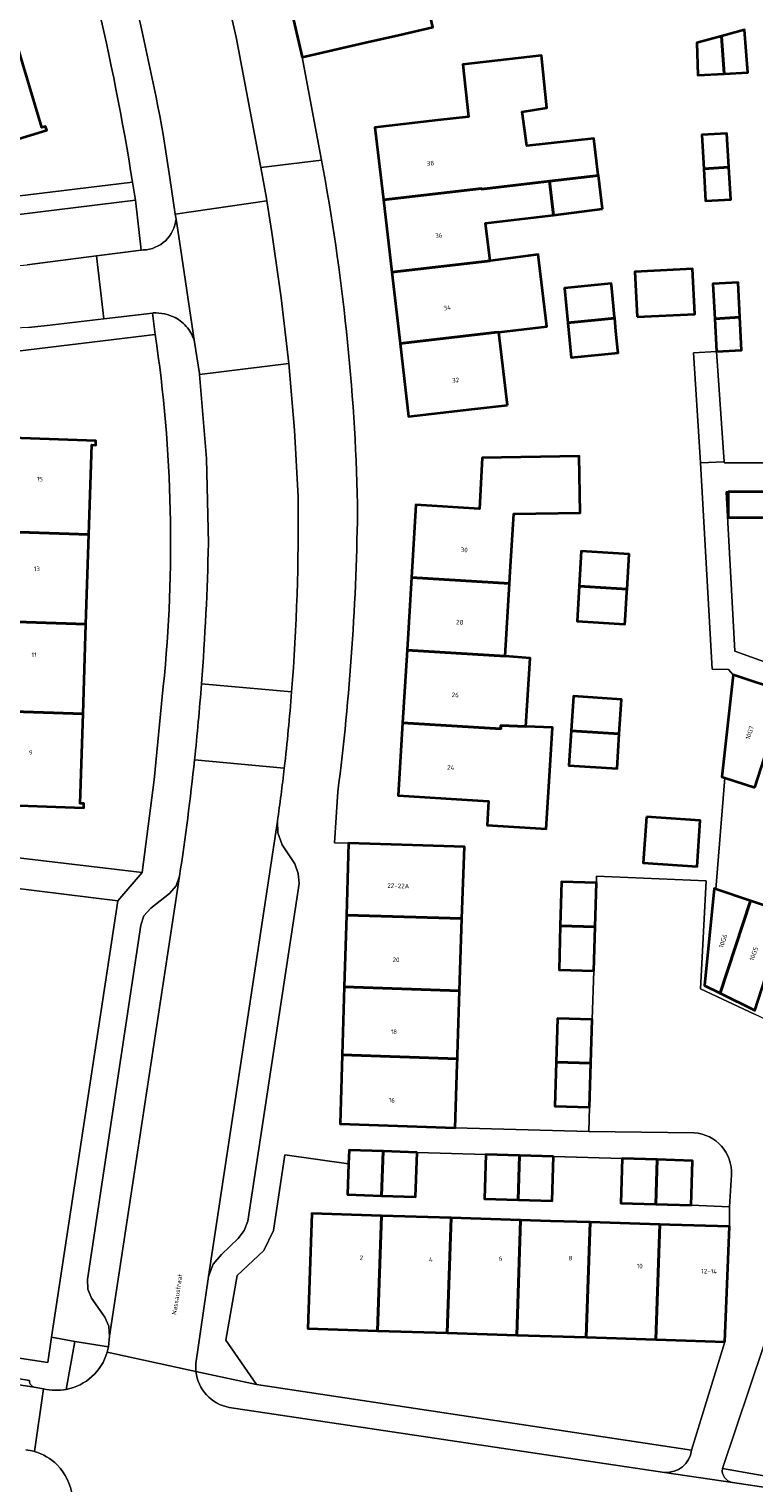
# Model space of a CAD drawing. Header units: metres. Extents: x 197700 to 204338, y 317132 to 325229.
# Tile 878 of 1056: x 202798 to 202855, y 320340 to 320455. Entities that reach past the tile are written whole.
import ezdxf
from ezdxf.enums import TextEntityAlignment as Align

# ---------------------------------------------------------------- set-up
doc = ezdxf.new("R2010")
doc.units = ezdxf.units.M
for name, color, linetype, lineweight in [('B-WE-GR-BEPLANTING_CULTUUR_BODEMBEDEKKER-GV', 90, 'Continuous', 18), ('B-WE-OG-BEBOUWING-GV', 7, 'Continuous', 35), ('B-WE-OG-BEBOUWING-T18', 10, 'Continuous', 18), ('B-WE-OG-TERREIN_ERF-GV', 7, 'Continuous', 18), ('B-WE-OG-TOPOGRAFIE-T18', 10, 'Continuous', 18), ('B-WE-VH-VERHARDING_ASFALT-GV', 252, 'Continuous', 18), ('B-WE-VH-VERHARDING_BETONSTRAATSTEEN-GV', 252, 'Continuous', 18), ('B-WE-VH-VERHARDING_GESLOTEN-GV', 252, 'Continuous', 18), ('B-WE-VH-VERHARDING_OPEN-GV', 252, 'Continuous', 18), ('B-WE-VH-VERHARDING_TEGEL-GV', 252, 'Continuous', 18)]:
    doc.layers.add(name, color=color, linetype=linetype, lineweight=lineweight)
doc.styles.add('NLCS-ISO-M200-T18', font='NLCS-ISO.ttf', dxfattribs={"height": 0.36})

msp = doc.modelspace()

# ---------------------------------------------------------------- linework, layer by layer
at = {"layer": 'B-WE-GR-BEPLANTING_CULTUUR_BODEMBEDEKKER-GV'}
for points in [[(202807.266, 320437.212), (202806.832, 320441.157), (202791.247, 320439.242), (202791.377, 320438.369), (202791.429, 320438.362)], [(202794.193, 320436.028), (202794.273, 320436.027), (202795.31, 320435.979), (202796.375, 320435.973), (202797.429, 320435.996), (202798.33, 320436.075), (202800.136, 320436.306), (202803.777, 320436.768), (202807.266, 320437.212)], [(202804.705, 320351.028), (202802.08, 320351.46), (202801.399, 320347.686)]]:
    msp.add_lwpolyline(points, dxfattribs=at)
for points in [[(202804.607, 320350.612, 0.024921), (202804.705, 320351.028)], [(202801.399, 320347.686, 0.282053), (202804.607, 320350.612)]]:
    msp.add_lwpolyline(points, format="xyb", dxfattribs=at)
at = {"layer": 'B-WE-OG-BEBOUWING-GV'}
for points in [[(202818.625, 320458.04), (202819.914, 320452.389), (202824.788, 320453.501), (202827.501, 320454.12), (202830.194, 320454.734), (202828.913, 320460.349), (202826.203, 320459.76)], [(202797.453, 320453.608), (202789.96, 320451.355), (202792.027, 320444.482), (202792.773, 320444.709), (202792.837, 320444.499), (202799.86, 320446.637), (202799.77, 320446.944), (202799.482, 320446.86)], [(202853.075, 320451.084), (202852.867, 320454.04), (202850.922, 320453.5), (202851.002, 320450.969)], [(202853.075, 320451.084), (202854.912, 320451.186), (202854.667, 320454.539), (202852.867, 320454.04)], [(202843.179, 320443.141), (202842.84, 320445.979), (202837.56, 320445.424), (202837.19, 320448.1), (202839.13, 320448.392), (202838.706, 320452.503), (202832.531, 320451.798), (202832.989, 320447.704), (202830.567, 320447.423), (202825.642, 320446.851), (202826.302, 320441.174), (202834.002, 320442.069), (202834.009, 320442.013), (202839.341, 320442.633), (202843.187, 320443.08)], [(202853.435, 320443.736), (202853.286, 320446.378), (202851.314, 320446.267), (202851.464, 320443.605)], [(202853.435, 320443.736), (202851.464, 320443.605), (202851.606, 320441.091), (202853.578, 320441.202)], [(202826.962, 320435.497), (202834.685, 320436.376), (202834.33, 320439.337), (202839.65, 320439.977), (202839.341, 320442.633), (202834.009, 320442.013), (202834.002, 320442.069), (202826.302, 320441.174)], [(202843.508, 320440.469), (202843.187, 320443.08), (202839.341, 320442.633), (202839.65, 320439.977)], [(202834.685, 320436.376), (202826.962, 320435.497), (202827.614, 320429.891), (202835.023, 320430.738), (202835.356, 320430.775), (202839.133, 320431.227), (202838.457, 320436.869)], [(202846.23, 320431.964), (202850.759, 320432.196), (202850.577, 320435.743), (202846.048, 320435.511)], [(202844.236, 320434.227), (202844.199, 320434.6), (202840.526, 320434.24), (202840.793, 320431.514), (202844.466, 320431.874), (202844.459, 320431.95)], [(202854.291, 320431.953), (202854.151, 320434.674), (202852.184, 320434.573), (202852.325, 320431.822)], [(202844.717, 320429.321), (202844.567, 320430.851), (202844.466, 320431.874), (202840.793, 320431.514), (202841.06, 320428.789), (202844.734, 320429.148)], [(202852.457, 320429.252), (202854.424, 320429.352), (202854.291, 320431.953), (202852.325, 320431.822)], [(202836.044, 320425.036), (202835.356, 320430.775), (202835.023, 320430.738), (202827.614, 320429.891), (202828.283, 320424.133), (202833.25, 320424.711)], [(202803.179, 320414.871), (202803.412, 320421.916), (202803.712, 320421.904), (202803.725, 320422.236), (202796.391, 320422.482), (202796.383, 320422.262), (202795.604, 320422.288), (202795.368, 320415.129)], [(202836.265, 320411.96), (202836.488, 320415.668), (202836.538, 320416.496), (202841.767, 320416.571), (202841.676, 320421.03), (202834.046, 320420.897), (202833.852, 320416.888), (202828.862, 320417.196), (202828.509, 320411.486), (202836.208, 320411.01)], [(202853.389, 320416.196), (202857.192, 320416.196), (202857.192, 320418.212), (202853.389, 320418.212)], [(202795.368, 320415.129), (202795.135, 320408.084), (202802.946, 320407.826), (202803.179, 320414.871)], [(202845.434, 320410.58), (202845.598, 320413.325), (202841.835, 320413.549), (202841.672, 320410.804)], [(202828.509, 320411.486), (202828.156, 320405.777), (202835.864, 320405.3), (202836.208, 320411.01)], [(202845.42, 320410.332), (202845.434, 320410.58), (202841.672, 320410.804), (202841.509, 320408.059), (202845.271, 320407.835), (202845.288, 320408.119)], [(202802.714, 320400.781), (202802.946, 320407.826), (202795.135, 320408.084), (202794.903, 320401.039)], [(202837.479, 320399.78), (202837.829, 320405.153), (202835.864, 320405.3), (202828.156, 320405.777), (202827.803, 320400.067), (202835.52, 320399.59), (202835.536, 320399.862)], [(202855.471, 320394.993), (202857.871, 320402.489), (202853.764, 320403.839), (202852.875, 320395.821), (202853.107, 320395.747)], [(202841.047, 320399.448), (202844.83, 320399.196), (202845.011, 320401.915), (202841.227, 320402.166)], [(202794.903, 320401.039), (202794.667, 320393.901), (202795.446, 320393.873), (202795.438, 320393.653), (202802.764, 320393.391), (202802.78, 320393.722), (202802.481, 320393.736), (202802.714, 320400.781)], [(202827.803, 320400.067), (202827.45, 320394.358), (202834.567, 320393.918), (202834.449, 320392.022), (202839.09, 320391.735), (202839.399, 320396.725), (202839.583, 320399.692), (202837.479, 320399.78), (202835.536, 320399.862), (202835.52, 320399.59)], [(202844.83, 320399.196), (202841.047, 320399.448), (202840.867, 320396.729), (202844.65, 320396.478)], [(202846.956, 320392.687), (202846.708, 320389.073), (202850.932, 320388.782), (202851.18, 320392.396)], [(202823.399, 320384.957), (202832.474, 320384.705), (202832.659, 320390.327), (202828.584, 320390.451), (202823.57, 320390.603)], [(202842.924, 320384.032), (202843.026, 320387.486), (202840.297, 320387.566), (202840.196, 320384.112)], [(202852.76, 320378.813), (202855.129, 320386.087), (202852.412, 320387.007), (202852.29, 320387.048), (202851.516, 320379.433)], [(202855.129, 320386.087), (202852.76, 320378.813), (202855.443, 320377.476), (202855.474, 320377.466), (202856.317, 320380.053), (202857.15, 320382.611), (202857.969, 320385.125)], [(202832.474, 320384.705), (202823.399, 320384.957), (202823.228, 320379.313), (202832.286, 320379.014)], [(202842.924, 320384.032), (202840.196, 320384.112), (202840.094, 320380.658), (202842.823, 320380.578)], [(202832.119, 320373.974), (202832.286, 320379.014), (202823.228, 320379.313), (202823.066, 320373.971), (202832.109, 320373.666)], [(202842.597, 320373.311), (202842.701, 320376.75), (202839.972, 320376.833), (202839.868, 320373.389)], [(202832.095, 320373.243), (202832.109, 320373.666), (202823.066, 320373.971), (202822.901, 320368.544), (202831.93, 320368.245)], [(202842.597, 320373.311), (202839.868, 320373.389), (202839.763, 320369.945), (202842.492, 320369.863)], [(202826.154, 320362.9), (202826.276, 320366.399), (202823.609, 320366.492), (202823.572, 320365.421), (202823.487, 320362.994)], [(202828.944, 320366.305), (202826.276, 320366.399), (202826.154, 320362.9), (202828.821, 320362.807)], [(202836.892, 320362.576), (202836.997, 320366.074), (202834.34, 320366.153), (202834.235, 320362.655)], [(202839.654, 320365.994), (202836.997, 320366.074), (202836.892, 320362.576), (202839.549, 320362.496)], [(202847.698, 320362.245), (202847.81, 320365.743), (202845.048, 320365.831), (202844.936, 320362.333)], [(202847.698, 320362.245), (202850.461, 320362.156), (202850.573, 320365.654), (202847.81, 320365.743)], [(202825.839, 320352.301), (202826.148, 320361.333), (202825.366, 320361.358), (202820.682, 320361.504), (202820.374, 320352.476), (202825.084, 320352.326)], [(202826.148, 320361.333), (202825.839, 320352.301), (202831.305, 320352.127), (202831.613, 320361.162)], [(202837.078, 320360.992), (202831.613, 320361.162), (202831.305, 320352.127), (202834.453, 320352.027), (202836.769, 320351.952)], [(202842.543, 320360.821), (202839.42, 320360.918), (202837.078, 320360.992), (202836.769, 320351.952), (202842.235, 320351.778)], [(202848.009, 320360.65), (202842.543, 320360.821), (202842.235, 320351.778), (202843.822, 320351.728), (202847.7, 320351.603)], [(202853.126, 320351.43), (202853.474, 320360.479), (202848.789, 320360.625), (202848.009, 320360.65), (202847.7, 320351.603), (202848.507, 320351.578)]]:
    msp.add_lwpolyline(points, close=True, dxfattribs=at)
at = {"layer": 'B-WE-OG-TERREIN_ERF-GV'}
for points in [[(202781.843, 320478.349), (202779.779, 320485.212), (202780.526, 320485.436), (202780.462, 320485.647), (202787.491, 320487.761), (202787.595, 320487.445), (202787.309, 320487.351), (202789.338, 320480.602), (202791.367, 320473.854), (202793.396, 320467.105), (202795.424, 320460.357), (202797.453, 320453.608), (202799.482, 320446.86), (202799.77, 320446.944), (202799.86, 320446.637), (202792.837, 320444.499), (202792.773, 320444.709), (202792.027, 320444.482), (202789.96, 320451.355), (202787.93, 320458.104), (202785.901, 320464.852), (202783.872, 320471.6)], [(202852.867, 320454.04), (202854.667, 320454.539), (202854.912, 320451.186), (202853.075, 320451.084), (202851.002, 320450.969), (202850.922, 320453.5)], [(202842.84, 320445.979), (202843.179, 320443.141), (202843.187, 320443.08), (202843.508, 320440.469), (202839.65, 320439.977), (202834.33, 320439.337), (202834.685, 320436.376), (202838.457, 320436.869), (202839.133, 320431.227), (202835.356, 320430.775), (202836.044, 320425.036), (202833.25, 320424.711), (202828.283, 320424.133), (202827.614, 320429.891), (202826.962, 320435.497), (202826.302, 320441.174), (202825.642, 320446.851), (202830.567, 320447.423), (202832.989, 320447.704), (202832.531, 320451.798), (202838.706, 320452.503), (202839.13, 320448.392), (202837.19, 320448.1), (202837.56, 320445.424)], [(202851.464, 320443.605), (202851.314, 320446.267), (202853.286, 320446.378), (202853.435, 320443.736), (202853.578, 320441.202), (202851.606, 320441.091)], [(202846.23, 320431.964), (202846.048, 320435.511), (202850.577, 320435.743), (202850.759, 320432.196)], [(202840.793, 320431.514), (202840.526, 320434.24), (202844.199, 320434.6), (202844.236, 320434.227), (202844.459, 320431.95), (202844.466, 320431.874), (202844.567, 320430.851), (202844.717, 320429.321), (202844.734, 320429.148), (202841.06, 320428.789)], [(202852.457, 320429.252), (202852.325, 320431.822), (202852.184, 320434.573), (202854.151, 320434.674), (202854.291, 320431.953), (202854.424, 320429.352)], [(202795.135, 320408.084), (202795.368, 320415.129), (202795.604, 320422.288), (202796.383, 320422.262), (202796.391, 320422.482), (202803.725, 320422.236), (202803.712, 320421.904), (202803.412, 320421.916), (202803.179, 320414.871), (202802.946, 320407.826), (202802.714, 320400.781), (202802.481, 320393.736), (202802.78, 320393.722), (202802.764, 320393.391), (202795.438, 320393.653), (202795.446, 320393.873), (202794.667, 320393.901), (202794.903, 320401.039)], [(202836.488, 320415.668), (202836.265, 320411.96), (202836.208, 320411.01), (202835.864, 320405.3), (202837.829, 320405.153), (202837.479, 320399.78), (202839.583, 320399.692), (202839.399, 320396.725), (202839.09, 320391.735), (202834.449, 320392.022), (202834.567, 320393.918), (202827.45, 320394.358), (202827.803, 320400.067), (202828.156, 320405.777), (202828.509, 320411.486), (202828.862, 320417.196), (202833.852, 320416.888), (202834.046, 320420.897), (202841.676, 320421.03), (202841.767, 320416.571), (202836.538, 320416.496)], [(202853.389, 320416.196), (202853.389, 320418.212), (202857.192, 320418.212), (202857.192, 320416.196)], [(202845.434, 320410.58), (202845.42, 320410.332), (202845.288, 320408.119), (202845.271, 320407.835), (202841.509, 320408.059), (202841.672, 320410.804), (202841.835, 320413.549), (202845.598, 320413.325)], [(202841.047, 320399.448), (202841.227, 320402.166), (202845.011, 320401.915), (202844.83, 320399.196), (202844.65, 320396.478), (202840.867, 320396.729)], [(202846.956, 320392.687), (202851.18, 320392.396), (202850.932, 320388.782), (202846.708, 320389.073)], [(202850.461, 320362.156), (202847.698, 320362.245), (202844.936, 320362.333), (202845.048, 320365.831), (202839.654, 320365.994), (202839.549, 320362.496), (202836.892, 320362.576), (202834.235, 320362.655), (202834.34, 320366.153), (202828.944, 320366.305), (202828.821, 320362.807), (202826.154, 320362.9), (202823.487, 320362.994), (202823.572, 320365.421), (202818.574, 320366.13), (202817.675, 320360.18), (202816.909, 320358.596), (202814.812, 320356.643), (202813.935, 320351.548), (202816.349, 320348.06), (202850.503, 320342.9), (202853.126, 320351.43), (202848.507, 320351.578), (202847.7, 320351.603), (202843.822, 320351.728), (202842.235, 320351.778), (202836.769, 320351.952), (202834.453, 320352.027), (202831.305, 320352.127), (202825.839, 320352.301), (202825.084, 320352.326), (202820.374, 320352.476), (202820.682, 320361.504), (202825.366, 320361.358), (202826.148, 320361.333), (202831.613, 320361.162), (202837.078, 320360.992), (202839.42, 320360.918), (202842.543, 320360.821), (202848.009, 320360.65), (202848.789, 320360.625), (202853.474, 320360.479), (202853.491, 320362.02)]]:
    msp.add_lwpolyline(points, close=True, dxfattribs=at)
for points in [[(202834.674, 320470.89), (202833.734, 320473.895), (202830.4, 320472.816), (202822.945, 320470.426), (202819.603, 320469.334), (202818.224, 320467.854), (202817.352, 320466.569), (202817.34, 320463.675), (202824.546, 320465.314), (202825.256, 320462.194), (202829.37, 320463.131), (202829.956, 320460.556), (202828.913, 320460.349), (202830.194, 320454.734), (202827.501, 320454.12), (202824.788, 320453.501), (202819.914, 320452.389), (202821.444, 320444.276)], [(202780.035, 320442.638), (202780.484, 320439.396), (202806.594, 320442.55)], [(202808.387, 320430.589), (202738.75, 320422.148), (202738.067, 320407.842), (202737.305, 320387.903), (202737.65, 320387.924), (202740.337, 320388.091), (202785.436, 320390.894), (202807.364, 320388.304), (202808.289, 320395.6), (202809.019, 320402.92)], [(202855.443, 320377.476), (202852.76, 320378.813), (202851.516, 320379.433), (202852.29, 320387.048), (202852.412, 320387.007), (202853.107, 320395.747), (202852.875, 320395.821), (202853.764, 320403.839), (202853.395, 320404.25), (202852.127, 320404.295), (202851.198, 320420.49), (202851.149, 320421.342), (202850.659, 320429.16), (202852.457, 320429.252), (202853.075, 320420.581), (202853.081, 320420.49), (202856.132, 320420.515)], [(202863.972, 320418.487), (202853.22, 320418.234), (202853.889, 320405.697), (202861.476, 320402.984)], [(202822.724, 320394.641), (202822.462, 320390.638), (202823.57, 320390.603), (202828.584, 320390.451), (202832.659, 320390.327), (202832.474, 320384.705), (202832.286, 320379.014), (202832.119, 320373.974), (202832.109, 320373.666), (202832.095, 320373.243), (202831.93, 320368.245), (202842.437, 320367.963), (202842.492, 320369.863), (202839.763, 320369.945), (202839.868, 320373.389), (202839.972, 320376.833), (202842.701, 320376.75), (202842.823, 320380.578), (202840.094, 320380.658), (202840.196, 320384.112), (202840.297, 320387.566), (202843.026, 320387.486), (202843.041, 320388.017), (202851.662, 320387.64), (202851.216, 320379.178), (202855.457, 320377.171)], [(202781.872, 320352.563), (202799.938, 320349.791), (202800.24, 320351.781), (202805.442, 320386.094), (202796.977, 320387.12)], [(202863.671, 320373.424), (202852.929, 320341.458), (202859.766, 320340.253)]]:
    msp.add_lwpolyline(points, dxfattribs=at)
for points in [[(202806.594, 320442.55, 0.0406616), (202799.663, 320471.393)], [(202821.444, 320444.276, -0.0401258), (202824.275, 320417.277)], [(202809.019, 320402.92, 0.061802), (202808.387, 320430.589)], [(202824.275, 320417.277, -0.0292913), (202822.724, 320394.641)]]:
    msp.add_lwpolyline(points, format="xyb", dxfattribs=at)
at = {"layer": 'B-WE-VH-VERHARDING_ASFALT-GV'}
for points in [[(202809.014, 320446.296), (202809.529, 320442.891), (202809.958, 320440.054), (202817.144, 320441.093), (202817.11, 320441.297), (202816.673, 320443.722), (202816.628, 320443.974), (202814.743, 320453.964), (202813.411, 320459.767), (202806.499, 320458.009)], [(202819.603, 320417.828), (202819.314, 320423.074), (202818.872, 320428.309), (202811.855, 320427.441), (202812.401, 320420.851), (202812.562, 320414.163)], [(202819.097, 320402.505), (202812.017, 320403.143)], [(202812.017, 320403.143), (202819.097, 320402.505)], [(202811.471, 320397.17), (202818.517, 320396.52)], [(202811.577, 320349.097), (202804.607, 320350.612)], [(202799.617, 320347.732), (202798.9, 320342.803)], [(202924.596, 320330.888), (202912.099, 320331.641), (202853.712, 320340.381), (202848.387, 320341.166), (202814.183, 320346.275)]]:
    msp.add_lwpolyline(points, dxfattribs=at)
for points in [[(202806.499, 320458.009, -0.0140444), (202809.014, 320446.296)], [(202819.097, 320402.505, 0.0228446), (202819.603, 320417.828)], [(202812.562, 320414.163, -0.0135058), (202812.017, 320403.143)], [(202812.017, 320403.143, -0.0073813), (202811.471, 320397.17)], [(202818.517, 320396.52, 0.008784), (202819.097, 320402.505)], [(202804.607, 320350.612, -0.282053), (202801.399, 320347.686)], [(202814.183, 320346.275, -0.3338238), (202811.577, 320349.097)], [(202801.399, 320347.686, -0.1088808), (202799.617, 320347.732)], [(202798.9, 320342.803, -0.1256363), (202800.678, 320341.749)], [(202800.678, 320341.749, -0.1606936), (202801.868, 320339.313)]]:
    msp.add_lwpolyline(points, format="xyb", dxfattribs=at)
at = {"layer": 'B-WE-VH-VERHARDING_BETONSTRAATSTEEN-GV'}
msp.add_lwpolyline([(202818.872, 320428.309), (202818.286, 320433.47), (202817.552, 320438.613), (202817.144, 320441.093), (202809.958, 320440.054), (202810.017, 320439.662), (202810.358, 320437.411), (202811.475, 320429.998), (202811.849, 320427.519), (202811.855, 320427.441)], close=True, dxfattribs=at)
for points in [[(202810.017, 320439.662, -0.3765318), (202807.435, 320437.233)], [(202808.229, 320432.284, -0.1248719), (202809.938, 320431.923)], [(202809.938, 320431.923, -0.1052319), (202810.924, 320431.103)], [(202810.924, 320431.103, -0.1010536), (202811.475, 320429.998)], [(202850.716, 320367.851, -0.4107969), (202853.632, 320364.552)], [(202798.212, 320342.925, -0.043275), (202798.9, 320342.803)], [(202850.503, 320342.9, -0.4041971), (202848.387, 320341.166)], [(202853.712, 320340.381, -0.4141689), (202852.929, 320341.458)]]:
    msp.add_lwpolyline(points, format="xyb", dxfattribs=at)
for points in [[(202810.358, 320437.411), (202810.017, 320439.662)], [(202798.419, 320431.136), (202799.886, 320431.304), (202804.358, 320431.829), (202803.777, 320436.768), (202800.136, 320436.306), (202798.33, 320436.075)], [(202807.435, 320437.233), (202807.266, 320437.212), (202803.777, 320436.768), (202804.358, 320431.829), (202808.156, 320432.275), (202808.229, 320432.284)], [(202811.475, 320429.998), (202810.358, 320437.411)], [(202852.929, 320341.458), (202863.671, 320373.424), (202860.314, 320374.865), (202855.457, 320377.171), (202851.216, 320379.178), (202851.662, 320387.64), (202843.041, 320388.017), (202843.026, 320387.486), (202842.924, 320384.032), (202842.823, 320380.578), (202842.701, 320376.75), (202842.597, 320373.311), (202842.492, 320369.863), (202842.437, 320367.963), (202850.716, 320367.851)], [(202853.632, 320364.552), (202853.491, 320362.02), (202853.474, 320360.479), (202853.126, 320351.43), (202850.503, 320342.9)], [(202798.9, 320342.803), (202799.617, 320347.732), (202799.606, 320347.734), (202799.596, 320347.737), (202798.863, 320347.849), (202796.989, 320348.137), (202782.07, 320350.394), (202780.132, 320350.674), (202780.091, 320350.679), (202780.068, 320350.684)], [(202848.387, 320341.166), (202853.712, 320340.381)]]:
    msp.add_lwpolyline(points, dxfattribs=at)
at = {"layer": 'B-WE-VH-VERHARDING_GESLOTEN-GV'}
for points in [[(202811.471, 320397.17, -0.0113248), (202810.292, 320388.022)], [(202817.981, 320392.331, 0.0061969), (202818.517, 320396.52)], [(202804.705, 320351.028, -0.024921), (202804.607, 320350.612)], [(202811.577, 320349.097, -0.0501768), (202811.574, 320349.715)]]:
    msp.add_lwpolyline(points, format="xyb", dxfattribs=at)
for points in [[(202818.517, 320396.52), (202811.471, 320397.17)], [(202855.471, 320394.993), (202853.107, 320395.747), (202852.412, 320387.007), (202855.129, 320386.087), (202857.969, 320385.125)], [(202811.574, 320349.715), (202812.565, 320356.57), (202817.981, 320392.331)], [(202810.292, 320388.022), (202804.799, 320351.856), (202804.705, 320351.028)], [(202804.607, 320350.612), (202811.577, 320349.097)]]:
    msp.add_lwpolyline(points, dxfattribs=at)
at = {"layer": 'B-WE-VH-VERHARDING_OPEN-GV'}
for points in [[(202853.075, 320420.581), (202852.457, 320429.252), (202850.659, 320429.16), (202851.149, 320421.342), (202851.198, 320420.49)], [(202863.05, 320400.787), (202868.17, 320399.105), (202868.564, 320399.068), (202868.934, 320400.427), (202866.374, 320401.245), (202863.925, 320402.114), (202861.476, 320402.984), (202853.889, 320405.697), (202853.22, 320418.234), (202863.972, 320418.487), (202864.711, 320420.584), (202865.422, 320420.658), (202865.887, 320421.804), (202863.708, 320422.578), (202863.012, 320420.621), (202856.132, 320420.515), (202853.081, 320420.49), (202853.075, 320420.581), (202851.198, 320420.49), (202852.127, 320404.295), (202853.395, 320404.25), (202853.764, 320403.839), (202857.871, 320402.489), (202860.46, 320401.639)]]:
    msp.add_lwpolyline(points, close=True, dxfattribs=at)
for points in [[(202798.501, 320348.391), (202797.533, 320348.546)], [(202796.989, 320348.137), (202798.863, 320347.849)]]:
    msp.add_lwpolyline(points, dxfattribs=at)
msp.add_lwpolyline([(202798.863, 320347.849, -0.3293635), (202798.501, 320348.391)], format="xyb", dxfattribs=at)
at = {"layer": 'B-WE-VH-VERHARDING_TEGEL-GV'}
for points in [[(202819.914, 320452.389), (202818.625, 320458.04), (202817.34, 320463.675), (202817.352, 320466.569), (202816.071, 320473.082), (202814.467, 320477.995), (202809.57, 320476.278), (202809.314, 320476.302), (202808.856, 320476.507), (202810.733, 320470.21), (202811.991, 320465.617), (202812.468, 320463.874), (202813.411, 320459.767), (202814.743, 320453.964), (202816.628, 320443.974), (202816.673, 320443.722), (202821.444, 320444.276)], [(202817.981, 320392.331), (202812.565, 320356.57), (202812.928, 320357.539), (202813.575, 320358.299), (202814.897, 320359.546), (202815.38, 320360.166), (202815.659, 320360.919), (202819.682, 320387.442), (202819.621, 320388.237), (202819.342, 320388.983), (202818.355, 320390.492), (202818.011, 320391.438)], [(202804.799, 320351.856), (202810.292, 320388.022), (202810.022, 320387.26), (202809.509, 320386.664), (202808.039, 320385.512), (202807.498, 320384.908), (202807.258, 320384.168), (202803.067, 320356.333), (202803.092, 320355.551), (202803.382, 320354.845), (202804.422, 320353.354), (202804.752, 320352.643)]]:
    msp.add_lwpolyline(points, close=True, dxfattribs=at)
for points in [[(202799.663, 320471.393, -0.0406616), (202806.594, 320442.55)], [(202809.014, 320446.296, 0.0140444), (202806.499, 320458.009)], [(202824.275, 320417.277, 0.0401258), (202821.444, 320444.276)], [(202807.435, 320437.233, 0.3765318), (202810.017, 320439.662)], [(202809.938, 320431.923, 0.1248719), (202808.229, 320432.284)], [(202810.924, 320431.103, 0.1052319), (202809.938, 320431.923)], [(202811.475, 320429.998, 0.1010536), (202810.924, 320431.103)], [(202808.387, 320430.589, -0.061802), (202809.019, 320402.92)], [(202819.603, 320417.828, -0.0228446), (202819.097, 320402.505)], [(202822.724, 320394.641, 0.0292913), (202824.275, 320417.277)], [(202812.017, 320403.143, 0.0135058), (202812.562, 320414.163)], [(202811.471, 320397.17, 0.0073813), (202812.017, 320403.143)], [(202819.097, 320402.505, -0.008784), (202818.517, 320396.52)], [(202810.292, 320388.022, 0.0113248), (202811.471, 320397.17)], [(202818.517, 320396.52, -0.0061969), (202817.981, 320392.331)], [(202853.632, 320364.552, 0.4107969), (202850.716, 320367.851)], [(202811.574, 320349.715, 0.0501768), (202811.577, 320349.097)], [(202811.577, 320349.097, 0.3338238), (202814.183, 320346.275)], [(202798.501, 320348.391, 0.3293635), (202798.863, 320347.849)], [(202799.617, 320347.732, 0.1088808), (202801.399, 320347.686)], [(202798.9, 320342.803, 0.043275), (202798.212, 320342.925)], [(202800.678, 320341.749, 0.1256363), (202798.9, 320342.803)], [(202848.387, 320341.166, 0.4041971), (202850.503, 320342.9)], [(202801.868, 320339.313, 0.1606936), (202800.678, 320341.749)], [(202852.929, 320341.458, 0.4141689), (202853.712, 320340.381)]]:
    msp.add_lwpolyline(points, format="xyb", dxfattribs=at)
for points in [[(202810.017, 320439.662), (202809.958, 320440.054), (202809.529, 320442.891), (202809.014, 320446.296)], [(202821.444, 320444.276), (202816.673, 320443.722), (202817.11, 320441.297), (202817.144, 320441.093), (202817.552, 320438.613), (202818.286, 320433.47), (202818.872, 320428.309), (202819.314, 320423.074), (202819.603, 320417.828)], [(202789.369, 320438.591), (202790.967, 320438.423), (202791.377, 320438.369), (202791.247, 320439.242), (202806.832, 320441.157), (202806.594, 320442.55), (202780.484, 320439.396), (202779.254, 320439.247), (202736.653, 320434.101)], [(202806.594, 320442.55), (202806.832, 320441.157), (202807.266, 320437.212), (202807.435, 320437.233)], [(202738.75, 320422.148), (202808.387, 320430.589), (202808.156, 320432.275), (202804.358, 320431.829), (202799.886, 320431.304), (202798.419, 320431.136), (202796.295, 320431.044), (202794.521, 320431.094), (202793.952, 320431.149), (202794.037, 320430.486), (202788.009, 320429.762), (202788.065, 320429.354), (202776.279, 320427.912)], [(202808.229, 320432.284), (202808.156, 320432.275), (202808.387, 320430.589)], [(202812.562, 320414.163), (202812.401, 320420.851), (202811.855, 320427.441), (202811.849, 320427.519), (202811.475, 320429.998)], [(202809.019, 320402.92), (202808.289, 320395.6), (202807.364, 320388.304), (202805.442, 320386.094), (202800.24, 320351.781), (202802.08, 320351.46), (202804.705, 320351.028), (202804.799, 320351.856), (202804.752, 320352.643), (202804.422, 320353.354), (202803.382, 320354.845), (202803.092, 320355.551), (202803.067, 320356.333), (202807.258, 320384.168), (202807.498, 320384.908), (202808.039, 320385.512), (202809.509, 320386.664), (202810.022, 320387.26), (202810.292, 320388.022)], [(202850.716, 320367.851), (202842.437, 320367.963), (202831.93, 320368.245), (202822.901, 320368.544), (202823.066, 320373.971), (202823.228, 320379.313), (202823.399, 320384.957), (202823.57, 320390.603), (202822.462, 320390.638), (202822.724, 320394.641)], [(202817.981, 320392.331), (202818.011, 320391.438), (202818.355, 320390.492), (202819.342, 320388.983), (202819.621, 320388.237), (202819.682, 320387.442), (202815.659, 320360.919), (202815.38, 320360.166), (202814.897, 320359.546), (202813.575, 320358.299), (202812.928, 320357.539), (202812.565, 320356.57), (202811.574, 320349.715)], [(202796.977, 320387.12), (202805.442, 320386.094), (202807.364, 320388.304), (202785.436, 320390.894)], [(202811.577, 320349.097), (202816.349, 320348.06), (202813.935, 320351.548), (202814.812, 320356.643), (202816.909, 320358.596), (202817.675, 320360.18), (202818.574, 320366.13), (202823.572, 320365.421), (202823.609, 320366.492), (202826.276, 320366.399), (202828.944, 320366.305), (202834.34, 320366.153), (202836.997, 320366.074), (202839.654, 320365.994), (202845.048, 320365.831), (202847.81, 320365.743), (202850.573, 320365.654), (202850.461, 320362.156), (202853.491, 320362.02), (202853.632, 320364.552)], [(202801.399, 320347.686), (202802.08, 320351.46), (202800.24, 320351.781), (202799.938, 320349.791), (202781.872, 320352.563)], [(202797.533, 320348.546), (202798.501, 320348.391)], [(202850.503, 320342.9), (202816.349, 320348.06), (202811.577, 320349.097)], [(202798.863, 320347.849), (202799.596, 320347.737), (202799.606, 320347.734), (202799.617, 320347.732)], [(202814.183, 320346.275), (202848.387, 320341.166)], [(202890.751, 320335.831), (202877.62, 320337.808), (202871.728, 320338.529), (202865.679, 320339.401), (202859.766, 320340.253), (202852.929, 320341.458)], [(202853.712, 320340.381), (202912.099, 320331.641)]]:
    msp.add_lwpolyline(points, dxfattribs=at)

# ---------------------------------------------------------------- texts
at = {"layer": 'B-WE-OG-BEBOUWING-T18', "style": 'NLCS-ISO-M200-T18'}
for s, rotation, p in [('38', 6.6, (202829.995, 320444.043)), ('36', 6.6, (202830.656, 320438.365)), ('34', 6.6, (202831.316, 320432.686)), ('32', 6.6, (202831.976, 320427.004)), ('15', 358.2, (202799.321, 320419.222)), ('30', 356.5, (202832.651, 320413.66)), ('13', 358.2, (202799.088, 320412.177)), ('28', 356.5, (202832.3, 320407.977)), ('11', 358.2, (202798.865, 320405.418)), ('26', 356.5, (202831.947, 320402.267)), ('10G7', 72.3, (202855.064, 320399.299)), ('9', 358.2, (202798.611, 320397.734)), ('24', 356.5, (202831.594, 320396.558)), ('22-22A', 358.3, (202827.471, 320387.259)), ('10G6', 71.3, (202852.977, 320382.929)), ('20', 358.3, (202827.295, 320381.45)), ('10G5', 71.3, (202855.386, 320381.92)), ('18', 358.3, (202827.123, 320375.794)), ('16', 358.3, (202826.96, 320370.409)), ('2', 358.1, (202824.566, 320358.025)), ('4', 358.1, (202830.032, 320357.884)), ('6', 358.1, (202835.507, 320357.975)), ('8', 358.1, (202840.978, 320357.999)), ('10', 358.1, (202846.428, 320357.38)), ('12-14', 358.1, (202851.885, 320356.964))]:
    msp.add_text(s, height=0.36, rotation=rotation, dxfattribs=at).set_placement(p, align=Align.MIDDLE)
at = {"layer": 'B-WE-OG-TOPOGRAFIE-T18', "style": 'NLCS-ISO-M200-T18'}
msp.add_text('Nassaustraat', height=0.36, rotation=81.3, dxfattribs=at).set_placement((202810.098, 320355.15), align=Align.MIDDLE)

doc.saveas('drawing.dxf')
